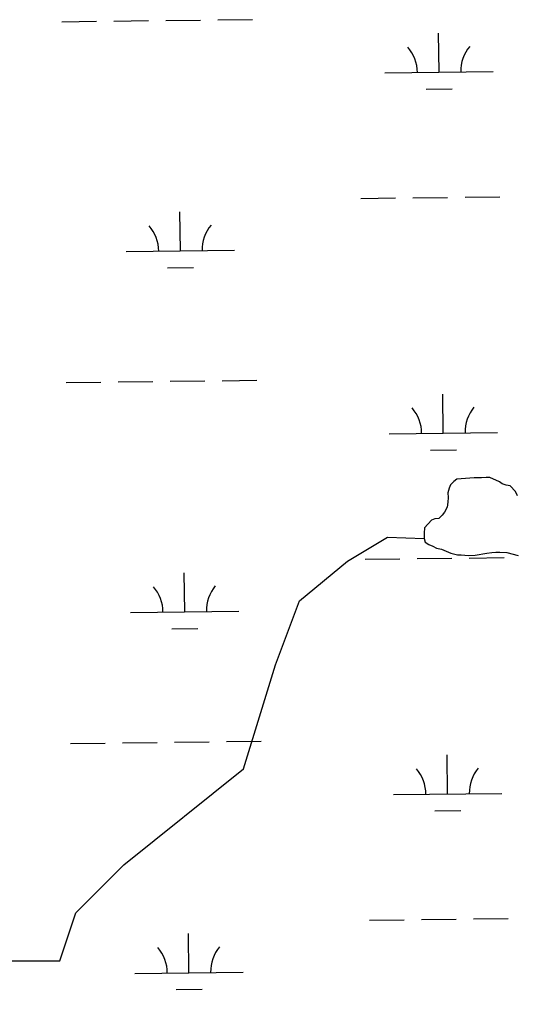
# Model space of a CAD drawing. Extents: x 3694830 to 3732949, y 415201 to 440970.
# Drawn here: x 3723688 to 3724147, y 431819 to 432713 of the extents above; entities that cross this region are included whole.
import ezdxf

# ---------------------------------------------------------------- set-up
doc = ezdxf.new("R2010")
doc.units = 0
doc.layers.add('V-TOPO-SHOR', color=7, linetype='Continuous')
doc.layers.add('V-WETL-SWMP', color=7, linetype='Continuous')

msp = doc.modelspace()

# ---------------------------------------------------------------- linework, layer by layer
at = {"layer": 'V-TOPO-SHOR'}
for p, q in [((3724118.19, 432290.62), (3724113.82, 432290.27)), ((3724121.46, 432290.61), (3724118.19, 432290.62)), ((3724130.54, 432286.58), (3724121.46, 432290.61)), ((3724085.44, 432283.81), (3724083.98, 432280.91)), ((3724088.36, 432287.07), (3724085.44, 432283.81)), ((3724091.28, 432289.25), (3724088.36, 432287.07)), ((3724107.28, 432290.29), (3724091.28, 432289.25)), ((3724113.82, 432290.27), (3724107.28, 432290.29)), ((3724133.08, 432284.76), (3724130.54, 432286.58)), ((3724136.71, 432283.66), (3724133.08, 432284.76)), ((3724140.34, 432282.92), (3724136.71, 432283.66)), ((3724145.42, 432277.81), (3724140.34, 432282.92)), ((3724083.98, 432280.91), (3724082.88, 432276.55)), ((3724082.88, 432276.55), (3724083.23, 432272.18)), ((3724147.22, 432273.81), (3724145.42, 432277.81)), ((3724082.85, 432267.82), (3724082.11, 432263.46)), ((3724083.23, 432272.18), (3724082.85, 432267.82)), ((3724077.73, 432255.84), (3724074.44, 432252.94)), ((3724079.92, 432258.74), (3724077.73, 432255.84)), ((3724082.11, 432263.46), (3724079.92, 432258.74)), ((3724067.9, 432251.5), (3724061.33, 432244.25)), ((3724070.81, 432252.59), (3724067.9, 432251.5)), ((3724074.44, 432252.94), (3724070.81, 432252.59)), ((3724060.95, 432239.53), (3724060.94, 432234.44)), ((3724061.33, 432244.25), (3724060.95, 432239.53)), ((3724060.94, 432234.44), (3724062.02, 432231.16)), ((3724062.02, 432231.16), (3724065.28, 432228.97)), ((3724065.28, 432228.97), (3724068.91, 432227.51)), ((3724068.91, 432227.51), (3724072.54, 432225.68)), ((3724072.54, 432225.68), (3724076.9, 432224.57)), ((3724076.9, 432224.57), (3724085.62, 432220.91)), ((3724085.62, 432220.91), (3724091.8, 432219.44)), ((3724091.8, 432219.44), (3724095.07, 432219.43)), ((3724095.07, 432219.43), (3724101.97, 432218.68)), ((3724101.97, 432218.68), (3724108.15, 432219.03)), ((3724108.15, 432219.03), (3724118.7, 432220.81)), ((3724118.7, 432220.81), (3724123.43, 432221.52)), ((3724123.43, 432221.52), (3724127.07, 432221.88)), ((3724127.07, 432221.88), (3724130.7, 432221.87)), ((3724130.7, 432221.87), (3724137.25, 432221.48)), ((3724137.25, 432221.48), (3724147.78, 432218.91))]:
    msp.add_line(p, q, dxfattribs=at)
msp.add_lwpolyline([(3723673.42, 431845.26), (3723725, 431845.26), (3723739.74, 431889.47), (3723783.95, 431933.68), (3723894.49, 432022.11), (3723923.96, 432117.91), (3723946.07, 432176.86), (3723990.28, 432213.7), (3724027.13, 432235.81), (3724060.94, 432234.44)], dxfattribs=at)
at = {"layer": 'V-WETL-SWMP'}
for p, q in [((3723726.85, 432710.85), (3723758.85, 432711.23)), ((3723774.85, 432711.42), (3723806.84, 432711.81)), ((3723822.84, 432712), (3723854.84, 432712.38)), ((3723870.84, 432712.57), (3723902.84, 432712.95)), ((3724074.75, 432664.25), (3724074.32, 432700.25)), ((3724024.75, 432663.66), (3724124.74, 432664.85)), ((3724062.93, 432648.68), (3724086.93, 432648.97)), ((3724002.72, 432547.96), (3724034.72, 432548.34)), ((3724050.72, 432548.53), (3724082.71, 432548.91)), ((3724098.71, 432549.1), (3724130.71, 432549.48)), ((3723836.22, 432499.54), (3723835.79, 432535.53)), ((3723786.22, 432498.94), (3723886.22, 432500.13)), ((3723824.41, 432483.96), (3723848.4, 432484.25)), ((3723874.81, 432379.92), (3723906.8, 432380.3)), ((3723730.82, 432378.2), (3723762.81, 432378.58)), ((3723778.81, 432378.77), (3723810.81, 432379.15)), ((3723826.81, 432379.34), (3723858.81, 432379.73)), ((3724078.71, 432331.6), (3724078.28, 432367.6)), ((3724028.72, 432331.01), (3724128.71, 432332.2)), ((3724066.9, 432316.03), (3724090.9, 432316.32)), ((3724118.19, 432290.62), (3724113.82, 432290.27)), ((3724121.46, 432290.61), (3724118.19, 432290.62)), ((3724130.54, 432286.58), (3724121.46, 432290.61)), ((3724085.44, 432283.81), (3724083.98, 432280.91)), ((3724088.36, 432287.07), (3724085.44, 432283.81)), ((3724091.28, 432289.25), (3724088.36, 432287.07)), ((3724107.28, 432290.29), (3724091.28, 432289.25)), ((3724113.82, 432290.27), (3724107.28, 432290.29)), ((3724133.08, 432284.76), (3724130.54, 432286.58)), ((3724136.71, 432283.66), (3724133.08, 432284.76)), ((3724140.34, 432282.92), (3724136.71, 432283.66)), ((3724145.42, 432277.81), (3724140.34, 432282.92)), ((3724083.98, 432280.91), (3724082.88, 432276.55)), ((3724082.88, 432276.55), (3724083.23, 432272.18)), ((3724147.22, 432273.81), (3724145.42, 432277.81)), ((3724082.85, 432267.82), (3724082.11, 432263.46)), ((3724083.23, 432272.18), (3724082.85, 432267.82)), ((3724077.73, 432255.84), (3724074.44, 432252.94)), ((3724079.92, 432258.74), (3724077.73, 432255.84)), ((3724082.11, 432263.46), (3724079.92, 432258.74)), ((3724067.9, 432251.5), (3724061.33, 432244.25)), ((3724070.81, 432252.59), (3724067.9, 432251.5)), ((3724074.44, 432252.94), (3724070.81, 432252.59)), ((3724060.95, 432239.53), (3724060.94, 432234.44)), ((3724061.33, 432244.25), (3724060.95, 432239.53)), ((3724060.94, 432234.44), (3724062.02, 432231.16)), ((3724062.02, 432231.16), (3724065.28, 432228.97)), ((3724065.28, 432228.97), (3724068.91, 432227.51)), ((3724068.91, 432227.51), (3724072.54, 432225.68)), ((3724072.54, 432225.68), (3724076.9, 432224.57)), ((3724076.9, 432224.57), (3724085.62, 432220.91)), ((3724085.62, 432220.91), (3724091.8, 432219.44)), ((3724091.8, 432219.44), (3724095.07, 432219.43)), ((3724095.07, 432219.43), (3724101.97, 432218.68)), ((3724101.97, 432218.68), (3724108.15, 432219.03)), ((3724108.15, 432219.03), (3724118.7, 432220.81)), ((3724118.7, 432220.81), (3724123.43, 432221.52)), ((3724123.43, 432221.52), (3724127.07, 432221.88)), ((3724127.07, 432221.88), (3724130.7, 432221.87)), ((3724130.7, 432221.87), (3724137.25, 432221.48)), ((3724137.25, 432221.48), (3724147.78, 432218.91)), ((3724006.69, 432215.3), (3724038.68, 432215.69)), ((3724054.68, 432215.88), (3724086.68, 432216.26)), ((3724102.68, 432216.45), (3724134.68, 432216.83)), ((3723840.19, 432166.89), (3723839.76, 432202.88)), ((3723790.19, 432166.29), (3723890.19, 432167.48)), ((3723828.37, 432151.31), (3723852.37, 432151.6)), ((3723734.78, 432045.55), (3723766.78, 432045.93)), ((3723782.78, 432046.12), (3723814.78, 432046.5)), ((3723830.78, 432046.69), (3723862.78, 432047.07)), ((3723878.77, 432047.27), (3723910.77, 432047.65)), ((3724082.68, 431998.95), (3724082.25, 432034.95)), ((3724032.68, 431998.36), (3724132.68, 431999.55)), ((3724070.87, 431983.38), (3724094.86, 431983.67)), ((3724010.65, 431882.65), (3724042.65, 431883.03)), ((3724058.65, 431883.23), (3724090.65, 431883.61)), ((3724106.65, 431883.8), (3724138.65, 431884.18)), ((3723844.16, 431834.23), (3723843.73, 431870.23)), ((3723794.16, 431833.64), (3723894.15, 431834.83)), ((3723832.34, 431818.66), (3723856.34, 431818.95))]:
    msp.add_line(p, q, dxfattribs=at)
for centre, start, end in [((3724019.5, 432664.07), 359.91153, 41.45519), ((3724129.98, 432665.39), 139.91153, 181.45518), ((3723891.45, 432500.67), 139.91153, 181.45518), ((3723780.98, 432499.35), 359.91153, 41.45519), ((3724023.47, 432331.42), 359.91153, 41.45519), ((3724133.95, 432332.74), 139.91153, 181.45518), ((3723784.94, 432166.7), 359.91153, 41.45519), ((3723895.42, 432168.02), 139.91153, 181.45518), ((3724137.91, 432000.09), 139.91153, 181.45518), ((3724027.44, 431998.77), 359.91153, 41.45519), ((3723788.91, 431834.05), 359.91153, 41.45519), ((3723899.39, 431835.37), 139.91153, 181.45518)]:
    msp.add_arc(centre, 35.25, start, end, dxfattribs=at)

doc.saveas('drawing.dxf')
